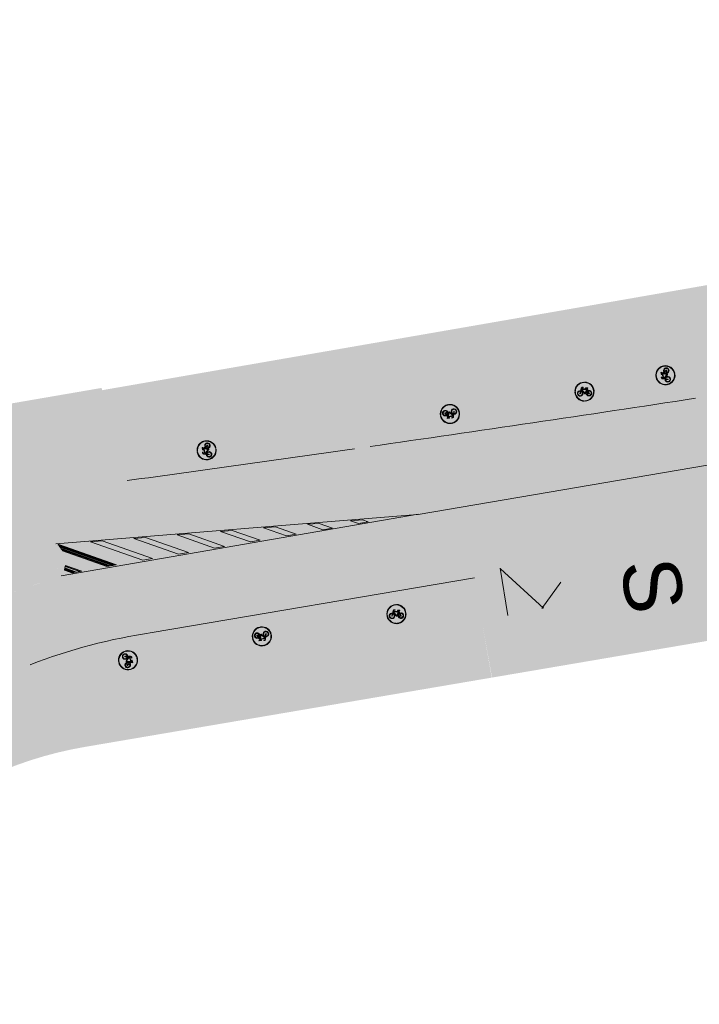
# Model space of a CAD drawing. Header units: metres. Extents: x -862 to 1262, y -354 to 644.
# Tile 309 of 315: x 133 to 169, y 428 to 479. Entities that reach past the tile are written whole.
import ezdxf

# ---------------------------------------------------------------- set-up
doc = ezdxf.new("R2010")
doc.units = ezdxf.units.M
doc.header["$LTSCALE"] = 0.5
doc.linetypes.add('GESTRICHELT-2', pattern=[3.75, 2.5, -1.25])
doc.layers.add('BPR_Verkehr_220520', color=7, linetype='Continuous')
doc.styles.add('Arial', font='arial.ttf')

# ---------------------------------------------------------------- blocks, each defined once
blk = doc.blocks.new('Piktogramm Rad-2')
at = {"color": 255, "linetype": 'Continuous', "lineweight": 9, "transparency": 33554687}
for p, q in [((-0.4737400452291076, 0.03457411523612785), (-0.498803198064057, 0.03457411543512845)), ((-0.2443716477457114, -0.08279264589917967), (-0.2107497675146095, 0.02663812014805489)), ((-0.1831754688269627, 0.01816635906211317), (-0.2167977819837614, -0.0912646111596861)), ((-0.1606194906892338, 0.1897972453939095), (-0.2022241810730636, 0.05438641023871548)), ((-0.1746500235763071, 0.04591437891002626), (-0.1632657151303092, 0.08296783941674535)), ((-0.1632657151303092, 0.08296783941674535), (0.007644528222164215, -0.1058355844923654)), ((0.1023603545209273, 0.1156024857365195), (-0.1534055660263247, 0.1150588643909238)), ((-0.1534055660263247, 0.1150588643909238), (0.02764160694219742, -0.0849429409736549)), ((-0.1445370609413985, 0.1439239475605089), (-0.1330454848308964, 0.1813252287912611)), ((0.1131161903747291, 0.1444715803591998), (-0.1445370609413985, 0.1439239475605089)), ((-0.05818269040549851, 0.2306461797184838), (-0.1055940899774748, 0.2305454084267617)), ((-0.105532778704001, 0.2016993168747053), (-0.05812137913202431, 0.2018000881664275)), ((-0.05812137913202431, 0.2018000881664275), (-0.05818269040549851, 0.2306461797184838)), ((-0.0213675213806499, 0.4995432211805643), (-0.0213675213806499, 0.4745191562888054)), ((0.02136752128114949, 0.4995432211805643), (0.0213675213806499, 0.4745191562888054)), ((0.02764160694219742, -0.0849429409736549), (0.1023603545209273, 0.1156024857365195)), ((0.1295883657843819, 0.1060603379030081), (0.05787613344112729, -0.0864155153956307)), ((0.0628242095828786, 0.1878326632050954), (0.1238721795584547, 0.1733406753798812)), ((0.1870703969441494, 0.2023212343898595), (0.06447450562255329, 0.2020606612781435)), ((0.1238721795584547, 0.1733406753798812), (0.1131161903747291, 0.1444715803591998)), ((0.1595897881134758, 0.03929143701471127), (0.1295883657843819, 0.1060603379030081)), ((0.1439239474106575, 0.1445370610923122), (0.1546797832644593, 0.173406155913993)), ((0.1859595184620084, 0.050985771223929), (0.1439239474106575, 0.1445370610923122)), ((0.1546797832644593, 0.173406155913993), (0.1871317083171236, 0.1734751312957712)), ((0.2159232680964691, -0.08607959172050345), (0.1714800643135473, 0.01282925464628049)), ((0.1871317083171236, 0.1734751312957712), (0.1870703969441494, 0.2023212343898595)), ((0.1978644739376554, 0.02449102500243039), (0.2513508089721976, -0.09454406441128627)), ((0.4988031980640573, 0.03457411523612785), (0.4737400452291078, 0.03457411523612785)), ((-0.4749298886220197, -0.008160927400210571), (-0.499933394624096, -0.008160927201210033)), ((-0.0213675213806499, -0.4745191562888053), (-0.02136752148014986, -0.4995432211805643)), ((0.0213675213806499, -0.4745191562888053), (0.0213675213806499, -0.4995432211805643)), ((0.02909134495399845, -0.1153229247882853), (0.0896974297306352, -0.1151941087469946)), ((0.05787613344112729, -0.0864155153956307), (0.08672207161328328, -0.08635420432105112)), ((0.1155683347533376, -0.08629289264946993), (0.2159232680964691, -0.08607959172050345)), ((0.2382255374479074, -0.1148784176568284), (0.1192936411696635, -0.1151312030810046)), ((0.499933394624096, -0.008160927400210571), (0.4749298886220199, -0.008160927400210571))]:
    blk.add_line(p, q, dxfattribs=at)
at = {"color": 255, "linetype": 'Continuous', "lineweight": 9, "transparency": 33554687, "flags": 128}
for points in [[(-0.02136752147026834, 0.4995432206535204, 0.3817911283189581), (-0.4988031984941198, 0.03457411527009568)], [(-0.02136752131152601, 0.4745191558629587, 0.3801020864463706), (-0.4737400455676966, 0.03457411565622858)], [(-0.202224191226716, 0.05438640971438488, 19.9497864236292), (-0.174650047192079, 0.04591438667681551)], [(-0.2107497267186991, 0.02663840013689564, 15.93711668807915), (-0.1831754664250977, 0.01816634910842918)], [(-0.1055940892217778, 0.2305454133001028, 0.3287776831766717), (-0.1606194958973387, 0.1897972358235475)], [(-0.1055327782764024, 0.2016993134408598, 0.3287776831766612), (-0.1330454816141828, 0.181325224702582)], [(0.4988031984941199, 0.03457411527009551, 0.3817911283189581), (0.02136752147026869, 0.4995432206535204)], [(0.4737400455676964, 0.03457411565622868, 0.3801020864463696), (0.02136752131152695, 0.4745191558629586)], [(0.06447450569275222, 0.2020606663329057, 0.8888106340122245), (0.06282420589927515, 0.1878326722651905)], [(0.159589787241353, 0.03929142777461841, 0.2701316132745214), (0.0867220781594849, -0.08635420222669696)], [(0.08969743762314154, -0.1151941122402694, 2.622796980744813), (0.1859595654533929, 0.05098578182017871)], [(0.1714800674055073, 0.01282924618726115, 0.2637245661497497), (0.1155681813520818, -0.08629289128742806)], [(0.1192934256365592, -0.1151311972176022, 2.477109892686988), (0.197864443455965, 0.02449101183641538)], [(-0.4999333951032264, -0.008160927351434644, 0.3970161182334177), (-0.02136752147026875, -0.4995432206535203)], [(-0.4749298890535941, -0.008160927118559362, 0.3961161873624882), (-0.02136752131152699, -0.4745191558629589)], [(-0.2443716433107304, -0.08279264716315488, 0.999999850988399), (-0.2167977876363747, -0.09126461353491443)], [(0.007644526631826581, -0.1058355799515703, 0.2124175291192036), (0.02909134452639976, -0.1153229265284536)], [(0.02136752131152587, -0.4745191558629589, 0.3961161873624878), (0.474929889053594, -0.008160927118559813)], [(0.02136752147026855, -0.4995432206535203, 0.3970161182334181), (0.4999333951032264, -0.008160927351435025)], [(0.2382255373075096, -0.114878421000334, 0.5433747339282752), (0.2513508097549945, -0.09454406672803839)]]:
    blk.add_lwpolyline(points, format="xyb", dxfattribs=at)
blk = doc.blocks.new('PIKTO_RD+-2')
at = {"color": 3, "true_color": 0x00ff00, "transparency": 33554687}
blk.add_blockref('Piktogramm Rad-2', (0, 0), dxfattribs=at)

msp = doc.modelspace()

# ---------------------------------------------------------------- hatches: boundary and pattern name
at = {"layer": 'BPR_Verkehr_220520', "linetype": 'Continuous', "lineweight": 0, "true_color": 0xece5cf, "transparency": 33554687}
h = msp.add_hatch(color=254, dxfattribs=at)
edge = h.paths.add_edge_path()
edge.add_line((192.2759337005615, 469.389371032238), (163.2142683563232, 464.32365498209))
edge.add_arc((168.091998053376, 466.5702728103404), 5.370245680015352, 204.7301726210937, 247.3756569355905)
edge.add_line((166.0261315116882, 461.6132844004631), (170.0308593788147, 462.3694961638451))
edge.add_line((170.0308593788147, 462.3694961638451), (169.7278886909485, 464.0876090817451))
edge.add_line((169.7278886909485, 464.0876090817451), (171.6938886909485, 464.4276090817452))
edge.add_line((171.6938886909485, 464.4276090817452), (171.9870923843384, 462.7081958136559))
edge.add_line((171.9870923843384, 462.7081958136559), (182.1477669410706, 464.4665055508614))
edge.add_line((182.1477669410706, 464.4665055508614), (181.8068886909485, 466.1936090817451))
edge.add_line((181.8068886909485, 466.1936090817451), (183.3898886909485, 466.4786090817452))
edge.add_line((183.3898886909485, 466.4786090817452), (183.7109949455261, 464.7222513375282))
edge.add_line((183.7109949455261, 464.7222513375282), (192.7838886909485, 466.3126090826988))
edge.add_line((192.7838886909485, 466.3126090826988), (192.2759337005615, 469.389371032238))
at = {"layer": 'BPR_Verkehr_220520', "linetype": 'Continuous', "lineweight": 0, "true_color": 0xe4e6e5, "transparency": 33554687}
h = msp.add_hatch(color=254, dxfattribs=at)
h.paths.add_polyline_path([(188.3325453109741, 465.5271542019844), (179.4929886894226, 463.9886090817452), (169.941699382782, 462.3542395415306), (166.1336274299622, 461.6952508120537), (159.4920284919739, 460.5177813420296), (152.2822886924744, 459.2315773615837), (150.1540891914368, 458.8622856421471), (132.1079647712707, 455.8319847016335), (130.2917294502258, 455.3242524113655), (128.4934815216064, 454.7560917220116), (126.7152338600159, 454.1281287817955), (124.9589746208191, 453.4410656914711), (123.2266673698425, 452.6956706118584), (121.5202489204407, 451.8927769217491), (119.8416271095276, 451.033282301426), (118.1926786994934, 450.1181476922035), (117.1925828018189, 449.6180991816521), (116.1429140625, 449.2328256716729), (115.0567952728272, 448.9671451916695), (113.9478055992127, 448.8243794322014), (112.8298101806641, 448.8063133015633), (111.7167867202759, 448.9131726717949), (110.6226507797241, 449.1436215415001), (109.5610817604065, 449.4947787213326), (108.5944750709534, 449.8380000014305), (107.6066740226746, 450.1143655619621), (106.6022950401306, 450.3225762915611), (105.5860347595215, 450.4616585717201), (104.562645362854, 450.5309620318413), (103.5369123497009, 450.5301626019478), (102.5136322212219, 450.4592640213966), (101.497589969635, 450.3185978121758), (102.8649944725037, 442.4363262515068), (104.3837208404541, 442.5319167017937), (105.8872181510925, 442.2970482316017), (107.3044333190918, 441.7428203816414), (108.5683908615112, 440.8954251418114), (109.6193579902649, 439.7949091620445), (110.4076675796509, 438.4932812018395), (110.8960652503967, 437.0520542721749), (111.061473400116, 435.5393386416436), (110.875799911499, 433.9377927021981), (110.328629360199, 432.4212082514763), (109.4489889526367, 431.0700395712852), (108.2835433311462, 429.9559657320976), (106.8941189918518, 429.1380879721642), (105.3544244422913, 428.6597944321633), (103.7461399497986, 428.546458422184), (102.1545799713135, 428.8040764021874), (99.93998616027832, 420.981997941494), (101.0815053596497, 420.3412356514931), (102.158186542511, 419.5966553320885), (103.1606155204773, 418.7547655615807), (104.080027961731, 417.8229270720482), (104.9083853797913, 416.8092870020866), (105.6384453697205, 415.7227076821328), (106.2638249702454, 414.5726891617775), (106.7790564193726, 413.3692861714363), (106.8385790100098, 413.2098645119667), (106.8979658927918, 413.0503924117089), (106.9572170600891, 412.890869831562), (107.0163324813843, 412.7312969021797), (107.0753120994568, 412.5716737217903), (107.1341558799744, 412.4120004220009), (107.1928637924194, 412.2522771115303), (107.2514357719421, 412.0925039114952), (107.2514360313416, 412.0925032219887), (107.4972870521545, 411.4172291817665), (107.7407101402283, 410.7410760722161), (107.9817021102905, 410.0640526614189), (108.2202598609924, 409.3861677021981), (108.4563803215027, 408.7074299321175), (108.6900604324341, 408.0278481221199), (108.9212971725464, 407.3474310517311), (109.1500875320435, 406.6661875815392), (109.8806080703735, 404.4344399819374), (110.58487733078, 402.1942698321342), (111.2627957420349, 399.9459851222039), (111.9142698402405, 397.6898958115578), (112.5392098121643, 395.4263129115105), (113.1375295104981, 393.1555484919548), (113.7091464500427, 390.8779156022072), (114.2539818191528, 388.5937282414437), (118.1184015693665, 371.9603235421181), (123.0704366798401, 350.6455571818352), (129.8888413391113, 352.2296692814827), (120.4114286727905, 393.0227638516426), (119.7016537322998, 396.4168529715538), (119.0203636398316, 399.8167742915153), (118.3676141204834, 403.2222902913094), (117.7434510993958, 406.6331614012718), (117.1479184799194, 410.0491476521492), (116.5810581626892, 413.4700087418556), (116.0429100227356, 416.8955039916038), (115.5335123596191, 420.3253894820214), (115.4793301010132, 421.3593090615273), (115.501705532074, 422.3944101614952), (115.6005165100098, 423.4250271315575), (115.7752226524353, 424.4455234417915), (116.0248684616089, 425.4503179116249), (116.3480886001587, 426.4339152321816), (116.74311536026, 427.390936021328), (117.207785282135, 428.3161479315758), (117.427455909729, 428.7312221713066), (117.6340275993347, 429.1529684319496), (117.8272956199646, 429.5809745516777), (118.0070705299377, 430.0148210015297), (118.1731761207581, 430.4540825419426), (118.3254495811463, 430.8983286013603), (118.4637416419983, 431.34712373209), (118.5879167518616, 431.8000280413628), (119.1058765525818, 433.4410014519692), (119.7970698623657, 435.0168592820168), (120.6535018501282, 436.5093740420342), (121.6652664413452, 437.9012822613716), (122.8206608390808, 439.1764841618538), (124.1063209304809, 440.3202298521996), (125.5073758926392, 441.3192899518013), (127.0076201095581, 442.1621086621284), (127.0308479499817, 442.1735557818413), (127.0540794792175, 442.1849954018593), (127.0773147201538, 442.1964274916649), (127.1005536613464, 442.2078520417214), (127.1237963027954, 442.2192690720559), (127.1470426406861, 442.2306785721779), (127.1702926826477, 442.2420805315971), (127.193546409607, 442.2534749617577), (127.8353601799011, 442.5642994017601), (128.4799191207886, 442.8693904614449), (129.1271720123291, 443.1687238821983), (129.777067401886, 443.462275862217), (130.4295536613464, 443.7500231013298), (131.0845789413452, 444.0319427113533), (131.7420912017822, 444.3080123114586), (132.4020381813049, 444.5782099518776), (133.2288144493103, 444.870930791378), (134.078059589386, 445.0900817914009), (134.943240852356, 445.2339771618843), (135.8177028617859, 445.3015099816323), (136.6947188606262, 445.2921607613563), (137.5675424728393, 445.2060014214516), (138.4294595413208, 445.0436947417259), (139.2738398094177, 444.8064892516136), (139.4109216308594, 444.8367938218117), (139.5481980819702, 444.8662041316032), (139.6856636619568, 444.8947174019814), (139.8233124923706, 444.9223324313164), (139.961138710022, 444.9490480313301), (140.0991364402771, 444.9748630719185), (140.2372998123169, 444.999776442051), (140.3756229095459, 445.0237870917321), (151.9514622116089, 446.9942423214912), (190.6001697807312, 453.5730783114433)])
h.paths.add_polyline_path([(115.533511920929, 420.3253924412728), (115.5335123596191, 420.3253894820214), (115.5335125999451, 420.3253848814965)])
h.paths.add_polyline_path([(111.437963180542, 421.8377666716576), (111.5594528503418, 421.8211470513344), (111.6732440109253, 421.7754576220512), (111.7724928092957, 421.7034463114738), (111.8512300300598, 421.6094441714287), (111.9047201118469, 421.4991048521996), (111.929745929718, 421.3790646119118), (111.968134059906, 420.9216807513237), (112.0075528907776, 420.4643845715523), (112.0480030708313, 420.0071784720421), (112.0894843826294, 419.5500647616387), (112.1319966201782, 419.0930457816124), (112.1755395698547, 418.6361238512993), (112.2201130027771, 418.1793013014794), (112.2657166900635, 417.7225804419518), (112.3173505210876, 417.217601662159), (112.3702438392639, 416.712753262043), (112.4243963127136, 416.2080383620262), (112.4798076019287, 415.7034601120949), (112.5364773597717, 415.1990216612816), (112.5944052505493, 414.6947261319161), (112.6535909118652, 414.1905766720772), (112.7140334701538, 413.6865763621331), (112.7634191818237, 413.2824603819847), (112.8136132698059, 412.878443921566), (112.8646155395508, 412.4745286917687), (112.91642578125, 412.0707163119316), (112.9690437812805, 411.6670083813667), (113.0224693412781, 411.2634065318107), (113.0767022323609, 410.8599123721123), (113.1317422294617, 410.4565276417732), (113.1358388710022, 410.3647448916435), (113.1230727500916, 410.273762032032), (113.0938749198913, 410.1866509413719), (113.0492311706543, 410.1063527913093), (112.9906488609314, 410.0355787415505), (112.9201058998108, 409.9767183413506), (112.8399840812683, 409.9317589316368), (112.752988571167, 409.9022184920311), (112.6620566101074, 409.8890945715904), (112.5702584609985, 409.8928298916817), (112.4806934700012, 409.9132985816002), (112.3963856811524, 409.9498095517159), (112.3201816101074, 410.0011300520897), (112.2546541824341, 410.0655273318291), (112.2020158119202, 410.140827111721), (112.1640437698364, 410.2244870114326), (112.0335542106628, 410.5992647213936), (111.9023365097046, 410.9737881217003), (111.7703904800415, 411.3480555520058), (111.6377166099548, 411.7220655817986), (111.5043153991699, 412.095816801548), (111.3701873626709, 412.4693078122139), (111.2353329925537, 412.8425371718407), (111.0997528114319, 413.2155034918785), (110.9274017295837, 413.686391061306), (110.7538937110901, 414.1568535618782), (110.5792297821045, 414.626888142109), (110.4034110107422, 415.0964919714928), (110.2264384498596, 415.565662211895), (110.0483131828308, 416.0343960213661), (109.8690362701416, 416.5026905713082), (109.6886091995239, 416.9705431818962), (109.5361382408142, 417.3632560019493), (109.3828566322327, 417.7556531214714), (109.2287650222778, 418.1477328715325), (109.0738640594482, 418.5394935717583), (108.91815442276, 418.9309335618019), (108.7616367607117, 419.3220511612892), (108.6043117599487, 419.7128447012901), (108.4461808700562, 420.1033128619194), (108.4174792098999, 420.2020943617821), (108.4095993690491, 420.3046588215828), (108.4228753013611, 420.4066652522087), (108.4567450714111, 420.5037960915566), (108.5097751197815, 420.5919401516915), (108.5797208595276, 420.6673666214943), (108.6636217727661, 420.726882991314), (108.7579266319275, 420.7679701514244), (109.0723141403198, 420.8716370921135), (109.3844160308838, 420.9819945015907), (109.694089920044, 421.0989920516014), (110.0011945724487, 421.2225763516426), (110.305589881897, 421.35269105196), (110.6071370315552, 421.489276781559), (110.9056984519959, 421.632271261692), (111.2011390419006, 421.7816071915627), (111.3160818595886, 421.8243169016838)])
h.paths.add_polyline_path([(134.2505291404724, 451.9003651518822), (134.4381904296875, 451.8859977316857), (134.6198358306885, 451.8367217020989), (134.7890308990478, 451.7542825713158), (134.9397821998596, 451.6416006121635), (135.0667496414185, 451.5026673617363), (135.1654356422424, 451.3424042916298), (135.2323444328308, 451.166488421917), (135.2651053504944, 450.9811511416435), (135.2625590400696, 450.7929579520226), (135.2247950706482, 450.6085750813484), (135.1531511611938, 450.4345339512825), (135.0501651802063, 450.2769996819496), (134.9194852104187, 450.1415526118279), (134.76574036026, 450.0329907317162), (134.5943767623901, 449.9551596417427), (134.5921024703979, 449.9543784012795), (134.5898263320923, 449.9536026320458), (134.5875483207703, 449.952832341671), (134.5852684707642, 449.9520675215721), (134.5829867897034, 449.9513082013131), (134.5807032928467, 449.9505543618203), (134.5784179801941, 449.9498060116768), (134.576130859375, 449.9490631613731), (133.342898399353, 449.5357817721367), (132.1186252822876, 449.0966700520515), (130.903852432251, 448.631922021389), (129.6991166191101, 448.1417430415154), (128.5049501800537, 447.6263496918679), (127.3218807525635, 447.0859697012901), (126.1504310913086, 446.5208418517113), (124.9911188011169, 445.9312158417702), (124.5482019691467, 445.6977726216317), (124.1071884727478, 445.4607533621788), (123.6681073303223, 445.220173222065), (123.2309873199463, 444.9760479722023), (122.7958570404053, 444.728393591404), (122.3627450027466, 444.4772262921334), (121.931679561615, 444.2225625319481), (121.5026889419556, 443.964418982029), (121.1458329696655, 443.7460565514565), (120.7904616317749, 443.5252862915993), (120.4365911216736, 443.3021182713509), (120.0842376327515, 443.0765627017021), (119.7334172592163, 442.848629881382), (119.3841460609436, 442.6183302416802), (119.0364399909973, 442.3856743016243), (118.6903148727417, 442.1506726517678), (118.5966222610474, 442.1062045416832), (118.4957713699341, 442.0820216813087), (118.392100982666, 442.079164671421), (118.2900712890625, 442.0977564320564), (118.1940718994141, 442.1369971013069), (118.1082329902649, 442.1951984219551), (118.0362475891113, 442.2698564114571), (117.9812127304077, 442.3577590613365), (117.8583941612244, 442.602976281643), (117.7312561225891, 442.8459820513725), (117.5998384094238, 443.0867002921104), (117.464182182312, 443.3250556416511), (117.3243299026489, 443.5609734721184), (117.180325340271, 443.7943799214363), (117.0322136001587, 444.0252019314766), (116.8800418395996, 444.2533677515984), (116.8333216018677, 444.3390291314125), (116.804127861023, 444.432133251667), (116.79357239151, 444.5291344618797), (116.8020571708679, 444.6263386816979), (116.8292590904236, 444.7200441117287), (116.8741422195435, 444.8066821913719), (116.9349972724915, 444.882953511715), (117.0095064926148, 444.9459538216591), (117.3805415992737, 445.1991868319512), (117.7542290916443, 445.4484891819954), (118.1305273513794, 445.6938330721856), (118.5093944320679, 445.9351911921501), (118.8907881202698, 446.1725366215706), (119.2746659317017, 446.4058429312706), (119.660985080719, 446.6350841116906), (120.0497025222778, 446.8602346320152), (120.4853048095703, 447.1060937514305), (120.9237667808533, 447.3468159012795), (121.3650278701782, 447.5823678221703), (121.8090271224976, 447.8127169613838), (122.2557031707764, 448.0378315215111), (122.7049943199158, 448.2576803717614), (123.1568385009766, 448.4722331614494), (123.6111730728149, 448.6814606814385), (124.8678960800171, 449.227056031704), (126.1415305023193, 449.731914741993), (127.4307562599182, 450.1955135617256), (128.7342371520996, 450.6173719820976), (130.0506221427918, 450.9970527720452), (131.3785468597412, 451.3341623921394), (132.7166349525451, 451.628351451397), (134.0634995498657, 451.8793150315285)])
at = {"layer": 'BPR_Verkehr_220520', "linetype": 'Continuous', "lineweight": 0, "true_color": 0xece5cf, "transparency": 33554687}
h = msp.add_hatch(color=254, dxfattribs=at)
edge = h.paths.add_edge_path()
edge.add_arc((149.1614848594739, 462.5987708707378), 4.091463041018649, 301.3597582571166, 303.331930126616, ccw=False)
edge.add_line((151.2907231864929, 459.1050029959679), (166.0261315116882, 461.6132844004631))
edge.add_arc((168.091998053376, 466.5702728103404), 5.370245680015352, 204.7301726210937, 247.37565693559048, ccw=False)
edge.add_line((163.2142683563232, 464.32365498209), (153.2529479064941, 462.5955802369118))
edge.add_line((153.2529479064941, 462.5955802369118), (153.252947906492, 462.5955802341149))
edge.add_arc((149.1614834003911, 462.5987731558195), 4.09146575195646, 303.33192962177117, 359.95528718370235, ccw=False)
edge.add_line((151.4096968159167, 459.1803483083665), (151.4096968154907, 459.1803483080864))
for points in [[(138.1003494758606, 456.8382245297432), (150.1540891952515, 458.8622856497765), (151.1364342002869, 459.0327451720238), (150.598251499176, 462.1350475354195), (137.5400856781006, 459.8697367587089)], [(131.5644741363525, 458.9648841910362), (132.1079647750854, 455.8319847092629), (138.1003494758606, 456.8382245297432), (137.5181775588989, 459.988278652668), (131.5644683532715, 458.9648850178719)], [(157.2688355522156, 447.8993729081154), (157.7993613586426, 444.9465271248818), (182.7877058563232, 449.2000773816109), (184.8865047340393, 451.2414728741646), (184.6404016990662, 452.5585984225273)], [(151.9514622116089, 446.9942423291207), (141.2686856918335, 445.1758054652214), (141.772108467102, 442.2183461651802), (157.7862624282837, 444.9442974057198), (157.2688355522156, 447.8993729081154)]]:
    msp.add_hatch(color=254, dxfattribs=at).paths.add_polyline_path(points)
at = {"layer": 'BPR_Verkehr_220520', "linetype": 'Continuous', "lineweight": 0, "true_color": 0xb8d2a6, "transparency": 33554687}
h = msp.add_hatch(color=9, dxfattribs=at)
edge = h.paths.add_edge_path()
edge.add_arc((149.1614848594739, 462.5987708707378), 4.091463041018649, 301.3597582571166, 303.331930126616)
edge.add_line((151.4096968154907, 459.1803483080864), (151.1108886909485, 460.8506090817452))
edge.add_line((151.1108886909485, 460.8506090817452), (149.1438886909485, 460.4916090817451))
edge.add_line((149.1438886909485, 460.4916090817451), (149.4335427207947, 458.7774108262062))
edge.add_line((149.4335427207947, 458.7774108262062), (149.4335427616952, 458.777410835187))
edge.add_arc((151.5781992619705, 449.0100954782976), 10.000000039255, 99.66037232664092, 102.38418001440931, ccw=False)
edge.add_line((149.9001233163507, 458.8682931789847), (149.9001233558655, 458.8682931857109))
edge.add_line((149.9001233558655, 458.8682931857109), (151.2907231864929, 459.1050029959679))
at = {"layer": 'BPR_Verkehr_220520', "linetype": 'Continuous', "lineweight": 0, "true_color": 0x333333, "transparency": 33554687, "extrusion": (0, 0, -1)}
for points in [[(-151.3739820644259, 453.0294672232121), (-151.0670819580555, 453.1377849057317), (-150.4560191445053, 453.0883400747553), (-150.8687550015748, 452.94266859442)], [(-145.7588223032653, 452.0738244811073), (-144.2965059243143, 452.5899361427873), (-143.6854431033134, 452.5404913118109), (-145.251636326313, 451.9877172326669)], [(-147.6252667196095, 452.3906991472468), (-146.5452171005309, 452.7718931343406), (-145.9341542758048, 452.7224482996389), (-147.1180807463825, 452.3045918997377)], [(-149.5119985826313, 452.7110181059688), (-148.8183707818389, 452.9558279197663), (-148.2073079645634, 452.9063830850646), (-149.0048126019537, 452.6249108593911)], [(-140.1594890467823, 451.1232004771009), (-137.5503723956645, 452.0440651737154), (-136.9393095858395, 451.994620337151), (-139.6523030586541, 451.0370932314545)], [(-142.0259334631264, 451.4400751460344), (-139.7990835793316, 452.226022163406), (-139.1880207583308, 452.1765773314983), (-141.5187474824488, 451.3539678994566)], [(-143.8923778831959, 451.7569498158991), (-142.0477947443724, 452.4079791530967), (-141.4367319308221, 452.3585343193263), (-143.3851919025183, 451.6708425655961)], [(-138.2953596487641, 450.8055087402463), (-135.3016612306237, 451.8621081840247), (-135.252776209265, 451.85815259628), (-138.2551408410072, 450.7984944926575)], [(-138.2551408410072, 450.7984944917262), (-135.252776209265, 451.8581525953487), (-135.2602155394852, 451.8449223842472), (-138.2350314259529, 450.7949873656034)], [(-138.2350314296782, 450.7949873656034), (-135.2602155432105, 451.8449223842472), (-135.3032541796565, 451.7979185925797), (-138.1747032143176, 450.7844659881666)], [(-138.1747032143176, 450.7844659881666), (-135.3032541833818, 451.7979185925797), (-135.3159737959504, 451.7828247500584), (-138.1545938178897, 450.7809588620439)], [(-138.1545938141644, 450.7809588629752), (-135.3159737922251, 451.7828247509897), (-135.3516572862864, 451.7384168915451), (-138.0942655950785, 450.7704374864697)], [(-138.0942655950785, 450.7704374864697), (-135.3516572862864, 451.7384168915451), (-135.3635293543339, 451.7236221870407), (-138.0741561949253, 450.766930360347)], [(-138.0741561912, 450.766930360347), (-135.3635293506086, 451.7236221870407), (-135.4130580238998, 451.6531186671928), (-137.9736091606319, 450.7493947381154)], [(-137.9736091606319, 450.749394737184), (-135.4130580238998, 451.6531186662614), (-135.4214966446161, 451.6395357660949), (-137.9534997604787, 450.7458876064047)], [(-137.9534997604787, 450.745887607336), (-135.4214966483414, 451.6395357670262), (-135.4462392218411, 451.5989894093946), (-137.8931715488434, 450.7353662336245)], [(-137.8931715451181, 450.7353662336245), (-135.4462392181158, 451.5989894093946), (-135.4544867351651, 451.5854739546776), (-137.8733936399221, 450.7317421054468)], [(-137.8733936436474, 450.7317421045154), (-135.4544867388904, 451.5854739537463), (-135.4623025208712, 451.5721108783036), (-137.8536319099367, 450.7281122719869)], [(-137.8536319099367, 450.7281122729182), (-135.4623025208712, 451.5721108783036), (-135.4828013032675, 451.5330623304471), (-137.7943466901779, 450.7172227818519)], [(-136.0352882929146, 450.3942608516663), (-135.5928623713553, 450.5504111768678), (-135.5842586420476, 450.5216341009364), (-135.9746610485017, 450.3838450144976)], [(-136.0554973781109, 450.3977327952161), (-135.5951306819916, 450.560215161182), (-135.59286236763, 450.5504111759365), (-136.0352882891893, 450.3942608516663)], [(-136.1969609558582, 450.4220364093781), (-135.6109192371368, 450.6288746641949), (-135.5951306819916, 450.5602151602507), (-136.0554973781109, 450.3977327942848)], [(-136.2171700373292, 450.4255083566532), (-135.613049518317, 450.6387273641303), (-135.6109192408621, 450.6288746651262), (-136.1969609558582, 450.4220364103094)], [(-136.3788427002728, 450.4532839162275), (-135.6261218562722, 450.7189500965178), (-135.613049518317, 450.6387273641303), (-136.2171700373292, 450.4255083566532)], [(-136.3990517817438, 450.4567558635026), (-135.6274337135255, 450.7290916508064), (-135.6261218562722, 450.7189500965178), (-136.3788427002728, 450.4532839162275)], [(-136.4798881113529, 450.4706436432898), (-135.631425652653, 450.7701009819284), (-135.6274337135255, 450.7290916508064), (-136.3990517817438, 450.4567558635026)]]:
    msp.add_hatch(color=250, dxfattribs=at).paths.add_polyline_path(points)
at = {"layer": 'BPR_Verkehr_220520', "linetype": 'Continuous', "lineweight": 0, "true_color": 0xd0ced1, "transparency": 33554687}
h = msp.add_hatch(color=254, dxfattribs=at)
edge = h.paths.add_edge_path()
edge.add_line((123.6111810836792, 448.6814410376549), (124.9886286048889, 445.9361788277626))
edge.add_arc((153.8563927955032, 390.4254749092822), 62.56825120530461, 107.94763694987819, 117.47621752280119, ccw=False)
edge.add_line((134.5761308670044, 449.9490631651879), (134.5761308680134, 449.9490631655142))
edge.add_arc((134.2683615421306, 450.9005241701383), 1.000000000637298, 287.9248510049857, 374.8731355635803)
edge.add_line((135.2348580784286, 451.1572038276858), (135.2348580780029, 451.1572038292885))
edge.add_arc((134.268361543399, 450.9005241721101), 0.9999999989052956, 14.87313556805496, 101.8214204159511)
edge.add_arc((141.1846208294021, 409.9224675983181), 42.55687271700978, 99.63272467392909, 114.3896859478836)
edge.add_line((123.6111650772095, 448.6814803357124), (123.6111810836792, 448.6814410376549))
at = {"layer": 'BPR_Verkehr_220520', "linetype": 'Continuous', "lineweight": 0, "true_color": 0xece5cf, "transparency": 33554687}
h = msp.add_hatch(color=254, dxfattribs=at)
edge = h.paths.add_edge_path()
edge.add_arc((143.9834861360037, 423.8286621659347), 21.4999999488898, 99.66037223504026, 102.6534358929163)
edge.add_line((139.2738398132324, 444.806489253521), (139.2738398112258, 444.8064892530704))
edge.add_arc((143.9834861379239, 423.8286621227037), 21.4999999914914, 102.6534358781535, 109.0057712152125)
edge.add_line((136.9817232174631, 444.1566063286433), (136.9817232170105, 444.1566063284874))
edge.add_line((136.9817232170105, 444.1566063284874), (136.9817232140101, 444.156606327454))
edge.add_arc((162.3834677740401, 370.4087156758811), 78.000000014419, 109.0057712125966, 116.0958431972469)
edge.add_line((128.0732944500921, 440.4573559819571), (128.0732944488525, 440.45735598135))
edge.add_line((128.0732944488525, 440.45735598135), (127.1935464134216, 442.2534749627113))
edge.add_arc((162.3829683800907, 370.4097312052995), 79.99886833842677, 116.0958419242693, 116.2442134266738)
edge.add_line((127.0076201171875, 442.1621086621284), (127.0076201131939, 442.1621086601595))
edge.add_arc((134.0827896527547, 427.8114300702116), 16.0000000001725, 116.2442126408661, 165.5646533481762)
edge.add_line((118.5879167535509, 431.8000280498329), (118.5879167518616, 431.8000280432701))
edge.add_line((118.5879167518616, 431.8000280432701), (118.5879167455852, 431.8000280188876))
edge.add_arc((104.0614734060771, 435.5393386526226), 15.00000000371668, 331.21357452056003, 345.56465324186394, ccw=False)
edge.add_line((117.2077852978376, 428.316147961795), (117.2077852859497, 428.3161479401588))
edge.add_line((117.2077852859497, 428.3161479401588), (117.2077852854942, 428.3161479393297))
edge.add_arc((129.4776763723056, 421.5745032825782), 13.99999999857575, 151.2135744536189, 185.1188936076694)
edge.add_line((115.5335126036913, 420.3253848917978), (115.5335126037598, 420.3253848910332))
edge.add_line((115.5335126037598, 420.3253848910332), (115.5335119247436, 420.3253924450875))
edge.add_arc((524.7134754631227, 479.3428600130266), 413.4142039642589, 188.2073709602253, 189.3895312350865)
edge.add_line((116.8382003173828, 411.8961109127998), (119.7307712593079, 412.5681385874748))
edge.add_line((119.7307712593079, 412.5681385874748), (119.7307712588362, 412.568138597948))
edge.add_arc((183.6393986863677, 415.446669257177), 63.97342103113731, 169.7439304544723, 182.5789360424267, ccw=False)
edge.add_line((120.6881550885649, 426.8369953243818), (120.688155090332, 426.8369953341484))
edge.add_arc((140.0069049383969, 421.6189891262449), 20.01103906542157, 99.66982703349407, 164.8850519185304, ccw=False)
edge.add_line((136.6456453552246, 441.3457125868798), (141.7721084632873, 442.2183461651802))
edge.add_line((141.7721084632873, 442.2183461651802), (141.2686856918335, 445.1758054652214))
edge.add_line((141.2686856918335, 445.1758054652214), (140.3756229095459, 445.023787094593))
at = {"layer": 'BPR_Verkehr_220520', "linetype": 'Continuous', "lineweight": 0, "true_color": 0xb8d2a6, "transparency": 33554687}
h = msp.add_hatch(color=9, dxfattribs=at)
edge = h.paths.add_edge_path()
edge.add_line((127.1935464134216, 442.2534749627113), (128.0732944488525, 440.45735598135))
edge.add_arc((106.2340236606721, 487.9234132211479), 52.24921375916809, 294.7072963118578, 296.370377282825)
edge.add_arc((162.3834676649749, 370.4087159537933), 77.99999971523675, 109.0057712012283, 114.98183050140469, ccw=False)
edge.add_arc((143.9834861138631, 423.828662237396), 21.49999987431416, 102.65343587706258, 109.00577125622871, ccw=False)
edge.add_line((139.2738398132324, 444.806489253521), (139.2738398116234, 444.8064892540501))
edge.add_arc((136.1497168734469, 435.3070231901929), 9.999999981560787, 71.7953331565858, 112.0099665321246)
edge.add_line((132.4020381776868, 444.5782099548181), (132.4020381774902, 444.5782099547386))
edge.add_line((132.4020381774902, 444.5782099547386), (132.4020381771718, 444.5782099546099))
edge.add_arc((162.5066458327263, 370.1327392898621), 80.30202677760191, 112.0176535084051, 116.0881561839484)
edge.add_line((127.1935464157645, 442.2534749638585), (127.1935464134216, 442.2534749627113))

# ---------------------------------------------------------------- linework, layer by layer
at = {"layer": 'BPR_Verkehr_220520', "color": 255, "linetype": 'Continuous', "lineweight": 9, "transparency": 33554687}
for p, q in [((135.1322575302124, 451.8985641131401, 60), (153.9285783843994, 453.4194895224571, 60)), ((153.9685783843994, 453.4244895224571, 60), (135.4088344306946, 450.2359027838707, 60)), ((158.6194000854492, 448.1643093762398, 60), (158.2178439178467, 450.6327740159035, 60)), ((158.241548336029, 450.5946375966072, 60), (160.4789257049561, 448.5490462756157, 60)), ((156.888393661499, 450.1340829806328, 60), (140.1414048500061, 447.2833875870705, 60)), ((160.3938009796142, 448.5346155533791, 60), (161.3675666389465, 449.8987865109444, 60))]:
    msp.add_line(p, q, dxfattribs=at)
at = {"layer": 'BPR_Verkehr_220520', "color": 255, "linetype": 'Continuous', "lineweight": 9, "transparency": 33554687, "elevation": 60, "flags": 128}
for points in [[(292.8307441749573, 479.1101646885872, -0.01247080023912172), (192.1575439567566, 459.9243848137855), (153.9651025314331, 453.4232150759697)], [(151.4634506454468, 456.9464492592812), (151.4634507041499, 456.9464492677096, 0.002140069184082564), (168.3720519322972, 459.4480557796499), (168.372051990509, 459.448055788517)], [(138.8372914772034, 455.174737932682, 0.00149364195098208), (150.6515824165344, 456.8300532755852)], [(140.1472388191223, 447.2843098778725), (140.1472388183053, 447.2843098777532, 0.0566411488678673), (133.8080181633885, 445.6105568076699), (133.8080181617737, 445.6105568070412)]]:
    msp.add_lwpolyline(points, format="xyb", dxfattribs=at)
at = {"layer": 'BPR_Verkehr_220520', "color": 255, "linetype": 'Continuous', "lineweight": 9, "transparency": 33554687, "extrusion": (0, 0, -1), "flags": 128}
for points in [[(-151.3739820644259, 453.0294672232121), (-151.0670819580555, 453.1377849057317), (-150.4560191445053, 453.0883400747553), (-150.8687550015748, 452.94266859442)], [(-145.7588223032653, 452.0738244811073), (-144.2965059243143, 452.5899361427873), (-143.6854431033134, 452.5404913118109), (-145.251636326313, 451.9877172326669)], [(-147.6252667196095, 452.3906991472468), (-146.5452171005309, 452.7718931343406), (-145.9341542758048, 452.7224482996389), (-147.1180807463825, 452.3045918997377)], [(-149.5119985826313, 452.7110181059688), (-148.8183707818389, 452.9558279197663), (-148.2073079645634, 452.9063830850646), (-149.0048126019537, 452.6249108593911)], [(-140.1594890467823, 451.1232004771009), (-137.5503723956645, 452.0440651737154), (-136.9393095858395, 451.994620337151), (-139.6523030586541, 451.0370932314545)], [(-142.0259334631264, 451.4400751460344), (-139.7990835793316, 452.226022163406), (-139.1880207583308, 452.1765773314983), (-141.5187474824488, 451.3539678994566)], [(-143.8923778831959, 451.7569498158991), (-142.0477947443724, 452.4079791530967), (-141.4367319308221, 452.3585343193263), (-143.3851919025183, 451.6708425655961)], [(-138.2953596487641, 450.8055087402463), (-135.3016612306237, 451.8621081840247), (-135.252776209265, 451.85815259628), (-138.2551408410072, 450.7984944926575)], [(-138.2551408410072, 450.7984944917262), (-135.252776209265, 451.8581525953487), (-135.2602155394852, 451.8449223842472), (-138.2350314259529, 450.7949873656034)], [(-138.2350314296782, 450.7949873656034), (-135.2602155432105, 451.8449223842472), (-135.3032541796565, 451.7979185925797), (-138.1747032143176, 450.7844659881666)], [(-138.1747032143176, 450.7844659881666), (-135.3032541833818, 451.7979185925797), (-135.3159737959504, 451.7828247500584), (-138.1545938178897, 450.7809588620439)], [(-138.1545938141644, 450.7809588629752), (-135.3159737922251, 451.7828247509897), (-135.3516572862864, 451.7384168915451), (-138.0942655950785, 450.7704374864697)], [(-138.0942655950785, 450.7704374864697), (-135.3516572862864, 451.7384168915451), (-135.3635293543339, 451.7236221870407), (-138.0741561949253, 450.766930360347)], [(-138.0741561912, 450.766930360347), (-135.3635293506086, 451.7236221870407), (-135.4130580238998, 451.6531186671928), (-137.9736091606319, 450.7493947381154)], [(-137.9736091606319, 450.749394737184), (-135.4130580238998, 451.6531186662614), (-135.4214966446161, 451.6395357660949), (-137.9534997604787, 450.7458876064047)], [(-137.9534997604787, 450.745887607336), (-135.4214966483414, 451.6395357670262), (-135.4462392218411, 451.5989894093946), (-137.8931715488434, 450.7353662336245)], [(-137.8931715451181, 450.7353662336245), (-135.4462392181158, 451.5989894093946), (-135.4544867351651, 451.5854739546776), (-137.8733936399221, 450.7317421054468)], [(-137.8733936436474, 450.7317421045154), (-135.4544867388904, 451.5854739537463), (-135.4623025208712, 451.5721108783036), (-137.8536319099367, 450.7281122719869)], [(-137.8536319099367, 450.7281122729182), (-135.4623025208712, 451.5721108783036), (-135.4828013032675, 451.5330623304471), (-137.7943466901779, 450.7172227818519)], [(-136.0352882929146, 450.3942608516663), (-135.5928623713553, 450.5504111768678), (-135.5842586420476, 450.5216341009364), (-135.9746610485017, 450.3838450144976)], [(-136.0554973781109, 450.3977327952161), (-135.5951306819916, 450.560215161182), (-135.59286236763, 450.5504111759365), (-136.0352882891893, 450.3942608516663)], [(-136.1969609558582, 450.4220364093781), (-135.6109192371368, 450.6288746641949), (-135.5951306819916, 450.5602151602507), (-136.0554973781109, 450.3977327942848)], [(-136.2171700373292, 450.4255083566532), (-135.613049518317, 450.6387273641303), (-135.6109192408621, 450.6288746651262), (-136.1969609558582, 450.4220364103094)], [(-136.3788427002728, 450.4532839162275), (-135.6261218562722, 450.7189500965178), (-135.613049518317, 450.6387273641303), (-136.2171700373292, 450.4255083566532)], [(-136.3990517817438, 450.4567558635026), (-135.6274337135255, 450.7290916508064), (-135.6261218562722, 450.7189500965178), (-136.3788427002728, 450.4532839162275)], [(-136.4798881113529, 450.4706436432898), (-135.631425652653, 450.7701009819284), (-135.6274337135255, 450.7290916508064), (-136.3990517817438, 450.4567558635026)]]:
    msp.add_lwpolyline(points, close=True, dxfattribs=at)
at = {"layer": 'BPR_Verkehr_220520', "color": 254, "linetype": 'Continuous', "true_color": 0xece5cf, "transparency": 33554687}
msp.add_solid([(150.598251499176, 462.1350475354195, 60), (151.1364342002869, 459.0327451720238, 60), (165.4875273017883, 464.7180164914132, 60), (166.0257100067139, 461.6157141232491, 60)], dxfattribs=at)
at = {"layer": 'BPR_Verkehr_220520', "color": 9, "linetype": 'GESTRICHELT-2', "true_color": 0xb8d2a6, "transparency": 33554687}
msp.add_solid([(149.4368886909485, 458.7576090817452, 60), (149.1438886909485, 460.4916090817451, 60), (151.4096968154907, 459.1803483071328, 60), (151.1108886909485, 460.8506090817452, 60)], dxfattribs=at)
at = {"layer": 'BPR_Verkehr_220520', "color": 254, "linetype": 'Continuous', "true_color": 0xe4e6e5, "transparency": 33554687}
msp.add_solid([(152.2822886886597, 459.2315773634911, 60), (159.4920284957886, 460.517781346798, 60), (150.1540891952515, 458.8622856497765, 60)], dxfattribs=at)

# ---------------------------------------------------------------- block references
at = {"layer": 'BPR_Verkehr_220520', "color": 255, "transparency": 33554687}
for p, rotation in [((166.8085713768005, 460.6453773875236, 60), 100.3236891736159), ((162.6047252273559, 459.7936181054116, 60), 1.544115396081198), ((155.6145995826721, 458.634927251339, 60), 190.7649392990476), ((142.9716071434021, 456.7478942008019, 60), 100.3236891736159), ((152.8329220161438, 448.2437677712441, 60), 1.544115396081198), ((145.8427963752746, 447.0850769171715, 60), 190.7649392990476), ((138.888744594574, 445.8446298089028, 60), 286.4755325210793)]:
    msp.add_blockref('PIKTO_RD+-2', p, dxfattribs=dict(at, rotation=rotation))

# ---------------------------------------------------------------- texts
at = {"layer": 'BPR_Verkehr_220520', "color": 255, "transparency": 33554687, "insert": (167.4097417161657, 451.350783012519, 60), "char_height": 3.000000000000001, "attachment_point": 1, "rotation": 279.0829375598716, "line_spacing_factor": 0.25, "style": 'Arial'}
msp.add_mtext('S', dxfattribs=at)

doc.saveas('drawing.dxf')
